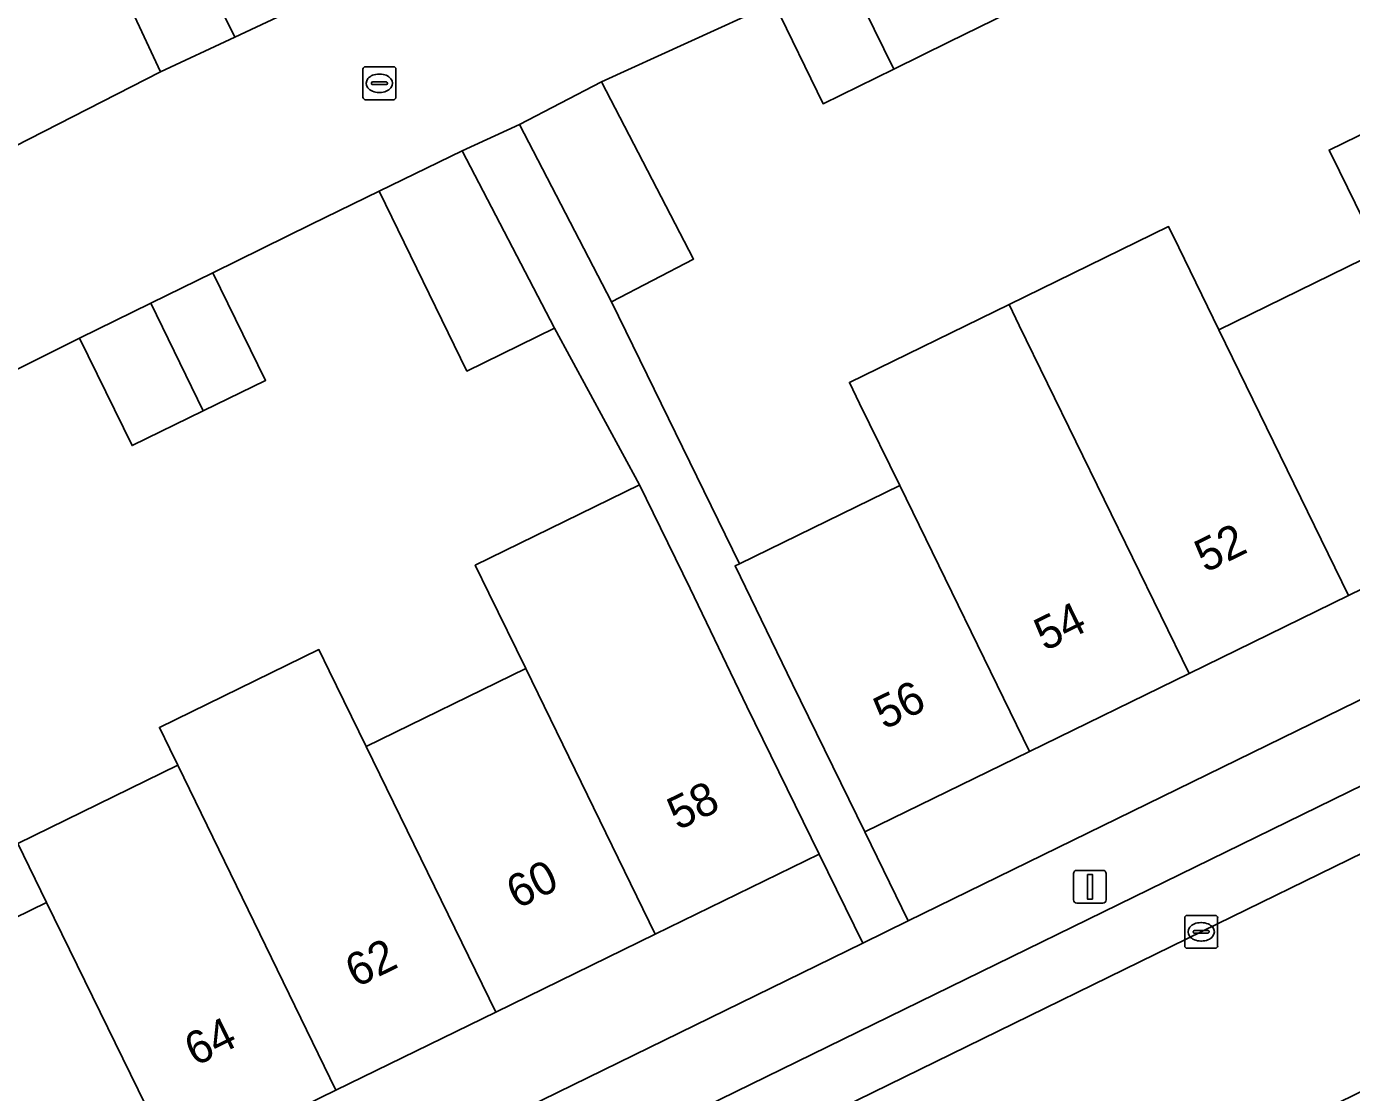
# Model space of a CAD drawing. Extents: x 160455 to 162082, y 388339 to 389736.
# Drawn here: x 161449.58 to 161489.85, y 388594.48 to 388626.9 of the extents above; entities that cross this region are included whole.
import ezdxf

# ---------------------------------------------------------------- set-up
doc = ezdxf.new("R2010")
doc.units = 0
for name, color, linetype in [('IMGEO_Erf', 7, 'Continuous'), ('IMGEO_Kolk', 7, 'Continuous'), ('IMGEO_Lichtmast', 7, 'Continuous'), ('IMGEO_Pand', 7, 'Continuous'), ('IMGEO_Pand_nummerreeks', 7, 'Continuous'), ('IMGEO_Parkeervlak_open', 7, 'Continuous'), ('IMGEO_Rijbaan_lokaal_gesloten', 7, 'Continuous'), ('IMGEO_Rijbaan_lokaal_open', 7, 'Continuous'), ('IMGEO_Voetpad_open', 7, 'Continuous')]:
    doc.layers.add(name, color=color, linetype=linetype)

msp = doc.modelspace()

# ---------------------------------------------------------------- linework, layer by layer
at = {"layer": 'IMGEO_Erf'}
for points in [[(161447.879, 388622.573), (161453.655, 388625.522), (161452.292, 388628.441), (161454.485, 388629.467), (161456.172, 388630.256), (161457.536, 388627.336), (161463.464, 388630.18), (161461.975, 388633.157), (161464.174, 388634.257), (161466.129, 388635.234), (161467.301, 388632.044), (161470.267, 388633.471), (161472.479, 388634.583), (161469.956, 388639.886), (161472.616, 388641.147), (161468.928, 388649.501), (161463.929, 388647.056), (161465.131, 388644.598), (161460.284, 388642.227), (161455.43, 388639.853), (161455.86, 388638.974), (161451.009, 388636.601), (161446.159, 388634.229)], [(161480.792, 388627.989), (161477.623, 388626.432), (161475.935, 388625.603), (161473.788, 388624.547), (161472.299, 388627.611), (161467.055, 388625.214), (161469.855, 388619.826), (161467.358, 388618.528), (161471.252, 388610.558), (161476.121, 388612.937), (161474.899, 388615.436), (161474.587, 388616.074), (161479.441, 388618.446), (161484.287, 388620.815), (161484.599, 388620.177), (161485.82, 388617.678), (161490.678, 388620.052), (161489.484, 388622.494), (161489.165, 388623.14), (161494.003, 388625.504), (161494.319, 388624.857), (161494.621, 388624.239), (161499.483, 388626.609), (161498.868, 388627.873)], [(161445.336, 388597.886), (161450.192, 388600.258), (161449.314, 388602.055), (161454.176, 388604.431), (161453.932, 388604.934), (161453.617, 388605.58), (161458.468, 388607.951), (161458.783, 388607.303), (161459.901, 388605.001), (161464.753, 388607.371), (161463.63, 388609.67), (161463.216, 388610.516), (161468.212, 388612.958), (161465.625, 388617.723), (161462.964, 388616.421), (161460.298, 388621.889), (161458.246, 388620.889), (161455.245, 388619.405), (161456.844, 388616.134), (161454.945, 388615.206), (161452.788, 388614.152), (161451.189, 388617.423), (161446.985, 388615.317)], [(161417.446, 388570.858), (161474.993, 388599.022), (161473.669, 388601.731), (161468.684, 388599.294), (161463.842, 388596.926), (161458.982, 388594.55), (161454.139, 388592.182), (161449.288, 388589.81)]]:
    msp.add_lwpolyline(points, dxfattribs=at)
msp.add_lwpolyline([(161525.18, 388623.583), (161523.862, 388626.277), (161518.868, 388623.834), (161514.018, 388621.462), (161509.159, 388619.086), (161504.3, 388616.709), (161500, 388614.606), (161499.452, 388614.338), (161494.611, 388611.97), (161489.753, 388609.594), (161484.912, 388607.227), (161480.063, 388604.855), (161475.055, 388602.406), (161476.379, 388599.7), (161500, 388611.26)], close=True, dxfattribs=at)
at = {"layer": 'IMGEO_Kolk'}
for p, q in [((161459.88, 388625.673), (161460.732, 388625.673)), ((161459.805, 388624.747), (161459.805, 388625.599)), ((161460.293, 388625.453), (161460.318, 388625.453)), ((161460.806, 388625.599), (161460.806, 388624.747)), ((161460.064, 388625.167), (161460.064, 388625.179)), ((161460.502, 388625.13), (161460.104, 388625.13)), ((161460.107, 388625.216), (161460.505, 388625.216)), ((161460.316, 388624.893), (161460.291, 388624.893)), ((161460.548, 388625.179), (161460.548, 388625.167)), ((161460.732, 388624.673), (161459.88, 388624.673)), ((161484.78, 388598.94), (161484.78, 388599.792)), ((161484.855, 388599.866), (161485.707, 388599.866)), ((161485.268, 388599.646), (161485.293, 388599.646)), ((161485.781, 388599.792), (161485.781, 388598.94)), ((161485.039, 388599.36), (161485.039, 388599.372)), ((161485.477, 388599.323), (161485.079, 388599.323)), ((161485.082, 388599.409), (161485.48, 388599.409)), ((161485.523, 388599.372), (161485.523, 388599.36)), ((161485.707, 388598.866), (161484.855, 388598.866)), ((161485.291, 388599.086), (161485.266, 388599.086))]:
    msp.add_line(p, q, dxfattribs=at)
for points in [[(161459.88, 388625.673), (161460.732, 388625.673)], [(161459.805, 388624.747), (161459.805, 388625.599)], [(161460.806, 388625.599), (161460.806, 388624.747)], [(161460.732, 388624.673), (161459.88, 388624.673)], [(161484.78, 388598.94), (161484.78, 388599.792)], [(161484.855, 388599.866), (161485.707, 388599.866)], [(161485.781, 388599.792), (161485.781, 388598.94)], [(161485.707, 388598.866), (161484.855, 388598.866)]]:
    msp.add_lwpolyline(points, dxfattribs=at)
for centre, radius, start, end in [((161459.882, 388625.597), 0.0765, 91.552, 178.448), ((161459.882, 388625.597), 0.0765, 91.552, 178.448), ((161460.73, 388625.597), 0.0765, 1.552, 88.448), ((161460.73, 388625.597), 0.0765, 1.552, 88.448), ((161460.104, 388625.176), 0.0403, 85.8775, 175.7526), ((161460.101, 388625.166), 0.0366, 178.938, 274.7102), ((161460.505, 388625.173), 0.043, 264.8664, 352.4533), ((161460.509, 388625.178), 0.0386, 1.7309, 96.639), ((161459.882, 388624.749), 0.0765, 181.552, 268.448), ((161459.882, 388624.749), 0.0765, 181.552, 268.448), ((161460.73, 388624.749), 0.0765, 271.552, 358.448), ((161460.73, 388624.749), 0.0765, 271.552, 358.448), ((161484.857, 388599.79), 0.0765, 91.552, 178.448), ((161484.857, 388599.79), 0.0765, 91.552, 178.448), ((161485.705, 388599.79), 0.0765, 1.552, 88.448), ((161485.705, 388599.79), 0.0765, 1.552, 88.448), ((161485.079, 388599.369), 0.0403, 85.8775, 175.7526), ((161485.076, 388599.359), 0.0366, 178.938, 274.7102), ((161485.48, 388599.366), 0.043, 264.8664, 352.4533), ((161485.484, 388599.371), 0.0386, 1.7309, 96.639), ((161484.857, 388598.942), 0.0765, 181.552, 268.448), ((161484.857, 388598.942), 0.0765, 181.552, 268.448), ((161485.705, 388598.942), 0.0765, 271.552, 358.448), ((161485.705, 388598.942), 0.0765, 271.552, 358.448)]:
    msp.add_arc(centre, radius, start, end, dxfattribs=at)
for centre, major_axis, ratio, start_param, end_param in [((161460.292, 388625.173), (-0.387, 0.002), 0.722429, 4.712389, 7.853982), ((161460.317, 388625.173), (-0.39, 0.002), 0.717154, 1.570796, 4.712389), ((161485.267, 388599.366), (-0.387, 0.002), 0.722429, 4.712389, 7.853982), ((161485.292, 388599.366), (-0.39, 0.002), 0.717154, 1.570796, 4.712389)]:
    msp.add_ellipse(centre, major_axis=major_axis, ratio=ratio, start_param=start_param, end_param=end_param, dxfattribs=at)
at = {"layer": 'IMGEO_Lichtmast'}
for p, q in [((161481.403, 388600.336), (161481.403, 388601.136)), ((161481.403, 388601.136), (161481.403, 388600.336)), ((161481.503, 388601.236), (161482.293, 388601.236)), ((161482.293, 388601.236), (161481.503, 388601.236)), ((161482.393, 388601.136), (161482.393, 388600.336)), ((161482.393, 388600.336), (161482.393, 388601.136)), ((161482.293, 388600.236), (161481.503, 388600.236)), ((161481.503, 388600.236), (161482.293, 388600.236))]:
    msp.add_line(p, q, dxfattribs=at)
msp.add_lwpolyline([(161481.823, 388601.111), (161481.973, 388601.111), (161481.973, 388600.361), (161481.823, 388600.361), (161481.823, 388601.111)], dxfattribs=at)
for centre, start, end in [((161481.503, 388601.136), 90, 180), ((161481.503, 388601.136), 90, 180), ((161482.293, 388601.136), 0, 90), ((161482.293, 388601.136), 360, 90), ((161481.503, 388600.336), 180, 270), ((161481.503, 388600.336), 180, 270), ((161482.293, 388600.336), 270, 0), ((161482.293, 388600.336), 270, 0)]:
    msp.add_arc(centre, 0.1, start, end, dxfattribs=at)
at = {"layer": 'IMGEO_Pand'}
for points in [[(161480.792, 388627.989), (161479.298, 388631.052), (161474.438, 388628.662), (161475.935, 388625.603), (161477.623, 388626.432)], [(161454.485, 388629.467), (161455.909, 388626.576), (161457.536, 388627.336), (161456.172, 388630.256)], [(161454.485, 388629.467), (161452.292, 388628.441), (161453.655, 388625.522), (161455.909, 388626.576)], [(161474.438, 388628.662), (161472.299, 388627.611), (161473.788, 388624.547), (161475.935, 388625.603)], [(161494.621, 388624.239), (161494.319, 388624.857), (161494.003, 388625.504), (161489.165, 388623.14), (161489.484, 388622.494), (161490.678, 388620.052), (161494.611, 388611.97), (161499.452, 388614.338)], [(161467.055, 388625.214), (161464.558, 388623.916), (161467.358, 388618.528), (161469.855, 388619.826)], [(161462.824, 388623.121), (161460.298, 388621.889), (161462.964, 388616.421), (161465.625, 388617.723)], [(161485.82, 388617.678), (161484.599, 388620.177), (161484.287, 388620.815), (161479.441, 388618.446), (161479.752, 388617.808), (161484.912, 388607.227), (161489.753, 388609.594)], [(161490.678, 388620.052), (161485.82, 388617.678), (161489.753, 388609.594), (161494.611, 388611.97)], [(161455.245, 388619.405), (161453.354, 388618.481), (161454.945, 388615.206), (161456.844, 388616.134)], [(161453.354, 388618.481), (161451.189, 388617.423), (161452.788, 388614.152), (161454.945, 388615.206)], [(161479.441, 388618.446), (161474.587, 388616.074), (161474.899, 388615.436), (161476.121, 388612.937), (161480.063, 388604.855), (161484.912, 388607.227), (161479.752, 388617.808)], [(161464.753, 388607.371), (161468.684, 388599.294), (161473.669, 388601.731), (161471.473, 388606.223), (161469.749, 388609.812), (161468.626, 388612.11), (161468.212, 388612.958), (161463.216, 388610.516), (161463.63, 388609.67)], [(161476.121, 388612.937), (161471.252, 388610.558), (161471.117, 388610.492), (161472.858, 388606.898), (161475.055, 388602.406), (161480.063, 388604.855)], [(161459.901, 388605.001), (161458.783, 388607.303), (161458.468, 388607.951), (161453.617, 388605.58), (161453.932, 388604.934), (161454.176, 388604.431), (161458.982, 388594.55), (161463.842, 388596.926)], [(161468.684, 388599.294), (161464.753, 388607.371), (161459.901, 388605.001), (161463.842, 388596.926)], [(161454.176, 388604.431), (161449.314, 388602.055), (161450.192, 388600.258), (161454.139, 388592.182), (161458.982, 388594.55)], [(161445.336, 388597.886), (161449.288, 388589.81), (161454.139, 388592.182), (161450.192, 388600.258)]]:
    msp.add_lwpolyline(points, close=True, dxfattribs=at)
at = {"layer": 'IMGEO_Parkeervlak_open'}
msp.add_lwpolyline([(161505.694, 388609.351), (161504.877, 388611.022), (161500, 388608.635), (161461.353, 388589.72), (161462.143, 388588.037), (161469.095, 388591.443), (161485.322, 388599.385), (161500, 388606.566)], close=True, dxfattribs=at)
at = {"layer": 'IMGEO_Rijbaan_lokaal_gesloten'}
msp.add_lwpolyline([(161464.904, 388582.155), (161489.944, 388594.408), (161490.164, 388594.516), (161490.47, 388594.673), (161500, 388599.323), (161501.698, 388600.152), (161505.621, 388602.069), (161508.542, 388603.509), (161505.694, 388609.351), (161500, 388606.566), (161485.322, 388599.385), (161469.095, 388591.443), (161462.143, 388588.037)], close=True, dxfattribs=at)
at = {"layer": 'IMGEO_Rijbaan_lokaal_open'}
for points in [[(161446.985, 388615.317), (161451.189, 388617.423), (161453.354, 388618.481), (161455.245, 388619.405), (161458.246, 388620.889), (161460.298, 388621.889), (161462.824, 388623.121), (161464.558, 388623.916), (161467.055, 388625.214), (161472.299, 388627.611)], [(161457.536, 388627.336), (161455.909, 388626.576), (161453.655, 388625.522), (161447.879, 388622.573)]]:
    msp.add_lwpolyline(points, dxfattribs=at)
at = {"layer": 'IMGEO_Voetpad_open'}
for points in [[(161565.483, 388643.308), (161526.553, 388624.255), (161525.18, 388623.583), (161500, 388611.26), (161476.379, 388599.7), (161474.993, 388599.022), (161417.446, 388570.858)], [(161419.794, 388569.425), (161431.515, 388575.136), (161431.297, 388575.585), (161436.738, 388578.229), (161436.956, 388577.78), (161458.868, 388588.504), (161461.353, 388589.72), (161500, 388608.635), (161504.877, 388611.022), (161507.342, 388612.228), (161556.536, 388636.304)]]:
    msp.add_lwpolyline(points, dxfattribs=at)
msp.add_lwpolyline([(161467.358, 388618.528), (161464.558, 388623.916), (161462.824, 388623.121), (161465.625, 388617.723), (161468.212, 388612.958), (161468.626, 388612.11), (161469.749, 388609.812), (161471.473, 388606.223), (161473.669, 388601.731), (161474.993, 388599.022), (161476.379, 388599.7), (161475.055, 388602.406), (161472.858, 388606.898), (161471.117, 388610.492), (161471.252, 388610.558)], close=True, dxfattribs=at)

# ---------------------------------------------------------------- texts
at = {"layer": 'IMGEO_Pand_nummerreeks'}
for s, rotation, p in [('52', 26.0639, (161485.405, 388610.274)), ('54', 26.0639, (161480.527, 388607.888)), ('56', 26.0639, (161475.646, 388605.501)), ('58', 26.0581, (161469.378, 388602.439)), ('60', 26.0555, (161464.488, 388600.047)), ('62', 26.0581, (161459.592, 388597.654)), ('64', 26.0555, (161454.705, 388595.263))]:
    msp.add_text(s, height=1, rotation=rotation, dxfattribs=at).set_placement(p)

doc.saveas('drawing.dxf')
